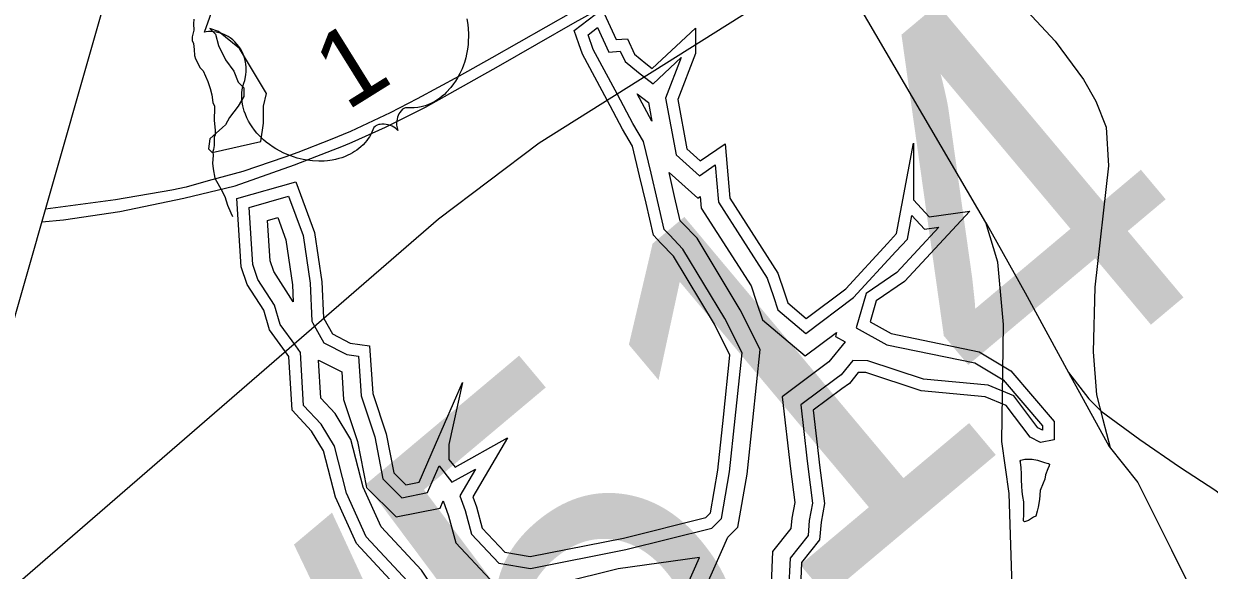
# Model space of a CAD drawing. Extents: x 2001466 to 31450019, y -30647475 to 847247.
# Drawn here: x 2004928 to 2011540, y 687543 to 690590 of the extents above; entities that cross this region are included whole.
import ezdxf

# ---------------------------------------------------------------- set-up
doc = ezdxf.new("R2010")
doc.units = 0
for name, color, linetype in [('Exist Boundary Political CountyLine', 7, 'Continuous'), ('Exist Hydrographic Buffer Line', 7, 'Continuous'), ('Exist Hydrographic Lake Shore', 7, 'Continuous'), ('Exist Hydrographic Misc Water Feature', 7, 'Continuous'), ('Exist Railroad Siding', 7, 'Continuous'), ('Exist Road Non-System Type 51', 7, 'Continuous'), ('Exist Road Primary US Divided Attributed', 7, 'Continuous'), ('Exist Road Primary US Shield CELL', 7, 'Continuous'), ('Exist Road Primary US Shield Number Label', 7, 'Continuous'), ('Exist Road Primary US Structure NCDOT Private Pedestrian Number Label', 7, 'Continuous'), ('Exist Utilities Electrical Transmission Line', 7, 'Continuous')]:
    doc.layers.add(name, color=color, linetype=linetype)

msp = doc.modelspace()

# ---------------------------------------------------------------- linework, layer by layer
at = {"layer": 'Exist Boundary Political CountyLine'}
msp.add_lwpolyline([(2025347, 667357.1), (2005827.3, 675323.1), (2003947.8, 676045.5), (2001465.7, 677002.8), (2006817.6, 695750.4), (2007499.4, 697710.6)], dxfattribs=at)
at = {"layer": 'Exist Hydrographic Buffer Line'}
for points in [[(2008075.7, 690528.6), (2008128.5, 690569.2), (2008190.6, 690432.1), (2008255.1, 690437.3)], [(2008239, 690195.2), (2008104.1, 690446.2), (2008075.7, 690528.6)], [(2008255.1, 690437.3), (2008281.8, 690378.6), (2008357.3, 690317.2), (2008437.5, 690254.8), (2008595.1, 690402.2)], [(2008595.1, 690402.2), (2008507.4, 690174), (2008566, 689858.1), (2008695.9, 689741.9), (2008783.8, 689802.2), (2008802.7, 689594.5), (2009074.6, 689170.5), (2009108.7, 689068.1)], [(2008462.4, 689604.5), (2008426.6, 689757.5), (2008384.9, 689932.5), (2008325.5, 690034.4), (2008239, 690195.2)], [(2008348.6, 690199.3), (2008411.7, 690150.2)], [(2008431.1, 690045.9), (2008348.6, 690199.3)], [(2008411.7, 690150.2), (2008431.1, 690045.9)], [(2008558.2, 689626.9), (2008526.8, 689761.1)], [(2008526.8, 689761.1), (2008687.8, 689617), (2008701, 689626), (2008706.9, 689561.6), (2008985.2, 689127.7), (2009015.4, 689037)], [(2006445.1, 688793.5), (2006358.9, 688913), (2006326.4, 689020.2), (2006233.9, 689164.3), (2006205.3, 689247.5), (2006184.6, 689566), (2006405.5, 689629.2), (2006486, 689409.5), (2006524.9, 689143.7), (2006534.4, 688931.1), (2006540.3, 688920.6)], [(2008529.6, 689412.1), (2008500.1, 689443.2), (2008462.4, 689604.5)], [(2008600.9, 689479.9), (2008589.8, 689491.6), (2008558.2, 689626.9)], [(2006431, 689039.5), (2006323.1, 689207.5), (2006302.7, 689267), (2006288, 689493.2), (2006344.6, 689509.4), (2006390.1, 689385.2), (2006426.8, 689134.3), (2006431, 689039.5)], [(2009792.5, 689319.3), (2009856.7, 689388.9), (2009881.4, 689520.9), (2009951.6, 689444.3), (2010031.8, 689455.4), (2009797.2, 689202.8), (2009625.7, 689085.2), (2009570.9, 688894.9), (2009742.2, 688800), (2010233, 688698.4), (2010389.3, 688604.4), (2010608.7, 688347.1), (2010608.7, 688323.8), (2010583.9, 688336.7), (2010448.9, 688515.8), (2010306.2, 688574.8), (2009945.9, 688608.5), (2009635.4, 688710.7), (2009551.8, 688712.4), (2009486.7, 688632.6), (2009459.3, 688612.2)], [(2008993.4, 688379.2), (2009034.7, 688772.7), (2008923.8, 688994.7), (2008682.9, 689393.5), (2008600.9, 689479.9)], [(2008895.6, 688389.5), (2008933.9, 688754.4), (2008837.5, 688947.1), (2008604.2, 689333.5), (2008529.6, 689412.1)], [(2009108.7, 689068.1), (2009133, 688995.4), (2009289.3, 688863.1), (2009556.4, 689063.5), (2009792.5, 689319.3)], [(2009015.4, 689037), (2009048.3, 688938.1), (2009285.6, 688737.3), (2009460.9, 688868.8)], [(2006540.3, 688920.6), (2006601.7, 688810.6), (2006729.3, 688745.3), (2006795.2, 688735.9), (2006809.3, 688514.6), (2006885.7, 688285.9), (2006930.7, 688053.1), (2007036.8, 687947.1), (2007179.9, 687975.5), (2007244.2, 688125), (2007316.4, 688033), (2007448, 688106.5), (2007361.1, 687958.3), (2007390.6, 687876), (2007425.7, 687744.5), (2007578.2, 687582.4), (2007753.5, 687553.2), (2008286.4, 687658.2), (2008766.4, 687777.3)], [(2009460.9, 688868.8), (2009454.6, 688846.8), (2009509.5, 688816.3)], [(2007273.3, 686710.6), (2007283.8, 686936), (2007182.8, 687103.6), (2007181.7, 687312), (2007068, 687482.5), (2006838.6, 687729.3), (2006728.4, 687972.7), (2006660.4, 688233.8), (2006586, 688357.4), (2006488.5, 688462.1), (2006471.8, 688756.5), (2006445.1, 688793.5)], [(2009509.5, 688816.3), (2009418.1, 688704.3)], [(2007370.8, 686687.9), (2007383.5, 686961.2), (2007281.1, 687131.2), (2007280, 687342.1), (2007145.5, 687543.7), (2006921.6, 687784.5), (2006821.6, 688005.7), (2006752.1, 688272.4), (2006665, 688417), (2006584.8, 688503.1), (2006572.7, 688714.9)], [(2006572.7, 688714.9), (2006699.1, 688650.2), (2006702.1, 688649.8), (2006711.9, 688495.5), (2006790.3, 688260.9), (2006839.8, 688004.8), (2007004.4, 687840.3), (2007249.8, 687889.1), (2007267, 687929.1), (2007296.6, 687846.7), (2007337, 687695.1), (2007529.2, 687490.8), (2007755, 687453.2), (2007821.6, 687466.3)], [(2009418.1, 688704.3), (2009157.4, 688510.2), (2009203.4, 688108.9)], [(2009459.3, 688612.2), (2009261.6, 688465.1), (2009295.8, 688167)], [(2008766.4, 687777.3), (2008819.5, 687830.8), (2008864.3, 688092), (2008895.6, 688389.5)], [(2008855.5, 687727.3), (2008911.2, 687783.6), (2008961.9, 688078.5), (2008993.4, 688379.2)], [(2009295.8, 688167), (2009301.1, 688120.8), (2009327.7, 687917.1), (2009309.1, 687819.2), (2009302.5, 687737.3), (2009201.6, 687610.3), (2009193.6, 687427.8), (2009069.6, 687280.4), (2009039.5, 686905.7), (2009174.5, 686832.2), (2009339.6, 686873.7), (2009537.5, 686976), (2009276.3, 686712.1)], [(2009203.4, 688108.9), (2009228.1, 687920), (2009211.5, 687832.4), (2009206.8, 687775.1), (2009104.6, 687646.5), (2009096.7, 687465.5), (2008974, 687319.7), (2008936.3, 686849.9), (2009155.8, 686730.3), (2009184.3, 686759.2)], [(2008035.5, 686448.5), (2008299.7, 686537.2), (2008317.5, 686549.6), (2008400.5, 686503.3), (2008694.4, 686506.9), (2008751.3, 687248), (2008693.2, 687333.1), (2008691.3, 687356.6), (2008855.5, 687727.3)], [(2007872.7, 686497.7), (2008255.1, 686626.1), (2008311.9, 686665.5), (2008425.6, 686602), (2008603.2, 686604.2), (2008650.6, 687221), (2008597.3, 687299), (2008591.1, 687373.5), (2008697.2, 687613), (2008244, 687550.5), (2007921.1, 687470.8), (2007903, 687302.8), (2007710, 687044.1), (2007676.1, 686975.3), (2007685.3, 686690.7), (2007790.7, 686532.2), (2007872.7, 686497.7)]]:
    msp.add_lwpolyline(points, dxfattribs=at)
at = {"layer": 'Exist Hydrographic Lake Shore'}
msp.add_line((2008023.6, 690478.5), (2007998.4, 690551.9), dxfattribs=at)
for points in [[(2007998.4, 690551.9), (2008154.1, 690671.8), (2008231.3, 690501.2), (2008295.8, 690506.4)], [(2005979.1, 689872.3), (2006249.7, 689932.4), (2006265.4, 690034.8), (2006265.4, 690129.3), (2006281.2, 690200.2), (2006131.6, 690452.3), (2006052.8, 690515.3), (2006013.5, 690546.8), (2005966.2, 690562.5), (2005997.7, 690531), (2006013.5, 690468), (2006052.8, 690389.3), (2006100.1, 690326.2), (2006123.7, 690263.2), (2006155.2, 690231.7), (2006155.2, 690184.5), (2006123.7, 690129.3), (2006076.5, 690066.3), (2006052.8, 690027), (2006037.1, 690011.2), (2005966.2, 689948.2), (2005958.4, 689893.1), (2005979.1, 689872.3)], [(2008295.8, 690506.4), (2008335.1, 690419.8), (2008398.1, 690368.6), (2008433.6, 690341), (2008673.7, 690565.5), (2008673.7, 690476.6)], [(2008181.2, 690164.2), (2008043.8, 690419.8), (2008023.6, 690478.5)], [(2008673.7, 690476.6), (2008673.7, 690423.7), (2008575.3, 690167.7), (2008626.5, 689892.1), (2008701.3, 689825.1), (2008839, 689919.6), (2008866.6, 689616.4), (2009134.3, 689199), (2009171, 689088.9)], [(2008398.5, 689589.6), (2008362.7, 689742.4), (2008323.3, 689907.8), (2008268.2, 690002.3), (2008181.2, 690164.2)], [(2009744.3, 689363.8), (2009795.7, 689419.5), (2009890.1, 689923.6), (2009890.1, 689608.5), (2009976.8, 689514), (2010205.1, 689545.5), (2009840.3, 689152.8), (2009682.3, 689044.4), (2009648.4, 688927), (2009765.3, 688862.3), (2010257.2, 688760.4), (2010432.3, 688655.1), (2010674.3, 688371.3), (2010674.3, 688269.6), (2010599.2, 688254.7), (2010540.4, 688285.4), (2010407.3, 688462), (2010290.2, 688510.4), (2009932.4, 688543.9), (2009624.2, 688645.3), (2009582.4, 688646.1), (2009532.4, 688584.8), (2009490, 688553.3)], [(2006387.3, 688761.4), (2006299.3, 688883.5), (2006266.3, 688992.4), (2006174.4, 689135.5), (2006140.4, 689234.5), (2006115.7, 689614.6), (2006446.1, 689709), (2006549.9, 689425.7), (2006590.3, 689149.9), (2006599.3, 688949.6), (2006601.1, 688946.4)], [(2008482, 689366.9), (2008440.2, 689410.9), (2008398.5, 689589.6)], [(2008830.3, 688396.4), (2008866.6, 688742.2), (2008780, 688915.5), (2008551.7, 689293.5), (2008482, 689366.9)], [(2009171, 689088.9), (2009189.4, 689033.6), (2009291.8, 688947), (2009512.2, 689112.4), (2009744.3, 689363.8)], [(2006601.1, 688946.4), (2006649.3, 688860), (2006749.4, 688808.8), (2006857.2, 688793.4), (2006874.3, 688527.3), (2006949.3, 688302.6), (2006991.4, 688085.3), (2007058.4, 688018.3), (2007133.2, 688033.1), (2007224.3, 688244.6), (2007374.6, 688588.6), (2007299.3, 688243), (2007299.3, 688161), (2007333.4, 688117.7), (2007626.5, 688281.4), (2007433.2, 687951.6), (2007453.3, 687895.5), (2007484.8, 687777.4), (2007610.8, 687643.5), (2007752.5, 687619.9), (2008272.2, 687722.3), (2008732.8, 687836.5)], [(2007208.3, 686725.7), (2007217.3, 686919.1), (2007117.3, 687085.2), (2007116.2, 687292), (2007016.4, 687441.7), (2006783.2, 687692.5), (2006666.3, 687950.8), (2006599.3, 688208.1), (2006533.3, 688317.7), (2006424.4, 688434.7), (2006407.4, 688733.7), (2006387.3, 688761.4)], [(2009490, 688553.3), (2009331.1, 688435), (2009360.6, 688178.3)], [(2008732.8, 687836.5), (2008758.3, 687862.3), (2008799.3, 688101), (2008830.3, 688396.4)], [(2009360.6, 688178.3), (2009366.3, 688128.8), (2009394.1, 687915.2), (2009374.3, 687810.4), (2009366.3, 687712.1), (2009266.2, 687586.2), (2009258.2, 687402.6), (2009133.3, 687254.3), (2009108.3, 686943), (2009183.4, 686902.1), (2009316.2, 686935.5), (2009658.3, 687112.3), (2009600.2, 686946.1), (2009337.6, 686680.8)]]:
    msp.add_lwpolyline(points, dxfattribs=at)
at = {"layer": 'Exist Hydrographic Misc Water Feature'}
for points in [[(2005876.3, 690614.7), (2005874.2, 690588.7), (2005876.3, 690554.7), (2005868.3, 690516.7), (2005868.3, 690496.7), (2005874.2, 690478.7), (2005878.3, 690446.7), (2005880.4, 690412.7), (2005886.3, 690394.7), (2005912.4, 690344.7), (2005928.4, 690326.8), (2005954.6, 690266.8), (2005968.6, 690228.8), (2005976.5, 690192.8), (2005982.5, 690150.8), (2005992.5, 690130.8), (2005992.5, 690102.8), (2005990.5, 690070.8), (2005990.7, 690052.8), (2005996.6, 689994.8), (2005996.6, 689970.9), (2005990.7, 689956.8), (2005990.7, 689934.8), (2005990.7, 689910.9), (2005986.8, 689888.9), (2005982.7, 689876.8), (2005984.5, 689854.8), (2005980.9, 689812.9), (2005984.8, 689780.9), (2005994.8, 689728.9), (2006002.8, 689712.9), (2006026.8, 689668.9), (2006048.9, 689626.9), (2006064.9, 689578.9), (2006083, 689534.9), (2006092.8, 689515)], [(2010623.2, 688050), (2010613.2, 688028), (2010597.2, 687988), (2010593.3, 687938.1), (2010585.3, 687894), (2010579.4, 687872), (2010571.4, 687844), (2010559.3, 687838), (2010531.4, 687820), (2010509.4, 687812), (2010503.3, 687818), (2010505.3, 687856), (2010505.3, 687924), (2010499.4, 687954), (2010495.3, 687982), (2010495.1, 688012), (2010493.2, 688046), (2010493.2, 688079.9), (2010491.2, 688114), (2010487.1, 688146), (2010485.2, 688150), (2010489.1, 688156), (2010511.3, 688162), (2010551.3, 688162), (2010581.2, 688156), (2010599.2, 688150), (2010621.2, 688144), (2010633.1, 688140), (2010643.1, 688138.1), (2010649.1, 688134.1), (2010647.2, 688124.1), (2010639.2, 688108), (2010627.1, 688074.1), (2010623.2, 688050)]]:
    msp.add_lwpolyline(points, dxfattribs=at)
at = {"layer": 'Exist Railroad Siding'}
msp.add_lwpolyline([(2011341.7, 684233.4), (2011117.4, 684718.9), (2010940.2, 685110.1), (2010778.8, 685481.6), (2010611.7, 685842.8), (2010555.2, 685974.6), (2010513, 686060.5), (2010484.6, 686140.5), (2010450.1, 686320.4), (2010445.8, 686394.3), (2010443.5, 686460.3), (2010439.3, 686516.2), (2010433, 686640.1), (2010453.7, 687196.4), (2010439.5, 687451.7), (2010423.7, 687970.2), (2010383.4, 688259.9), (2010392.1, 688912.3), (2010360.5, 689260), (2010292.6, 689481.3), (2009533.2, 690782.7)], dxfattribs=at)
at = {"layer": 'Exist Road Non-System Type 51'}
msp.add_line((2010753.8, 688644.6), (2010981.4, 688233.6), dxfattribs=at)
for points in [[(2009892.4, 691238.5), (2010009.8, 691093.7), (2010186.7, 690967.2), (2010445.8, 690745.9), (2010679.7, 690493), (2010837.7, 690278), (2010907.2, 690157.9), (2010964.1, 690012.5), (2010976.7, 689797.5), (2010900.9, 689120.9), (2010891.4, 688760.5), (2010910.4, 688520.3)], [(2010292.6, 689481.3), (2010512.2, 689089.3), (2010753.8, 688644.6)], [(2010753.8, 688644.6), (2010867.6, 688499.2), (2010937.1, 688429.6)], [(2010910.4, 688520.3), (2010945.6, 688383.6), (2010986.1, 688227.6)], [(2010937.1, 688429.6), (2011152, 688271.6), (2011373.2, 688119.8), (2011575.5, 687987), (2011727.1, 687860.6), (2011815.6, 687759.4), (2011897.8, 687601.3)], [(2010981.4, 688233.6), (2011140.9, 688032.4), (2011209.7, 687894.8), (2011329.1, 687655.9), (2011437.6, 687435.1), (2011444.8, 687319.2), (2011362.3, 687111.8), (2011247.7, 686976.4)]]:
    msp.add_lwpolyline(points, dxfattribs=at)
at = {"layer": 'Exist Road Primary US Divided Attributed'}
for points in [[(2009218.8, 691345.2), (2009097.1, 691276.8), (2008787.6, 691102.4), (2007989.7, 690656), (2007538.4, 690398.9), (2007356.2, 690297.9), (2007123.1, 690171.8), (2006972.1, 690093.6), (2006751.3, 689989.3), (2006636.5, 689942.4), (2006457.4, 689871.7), (2006383.9, 689845.7), (2006149.5, 689766.2), (2005956, 689713.1), (2005833.8, 689679.4), (2005754.2, 689661.7), (2005440.1, 689607.7), (2005049.3, 689555.9)], [(2005028.9, 689484.5), (2005149.8, 689495.6), (2005464.4, 689542.1), (2005820.9, 689617.8), (2006107.7, 689686.5), (2006439, 689803.7), (2006711.3, 689909.4), (2006760, 689930.2), (2006945.4, 690012.2), (2007168.2, 690125.5), (2007576.5, 690352.6), (2008003.9, 690598.5), (2008620.3, 690941.1), (2008823.7, 691054), (2009015.3, 691162.6), (2009248.4, 691292)]]:
    msp.add_lwpolyline(points, dxfattribs=at)
at = {"layer": 'Exist Road Primary US Shield CELL'}
msp.add_lwpolyline([(2007398.4, 690616.5), (2007404, 690585.4), (2007406.4, 690561.8), (2007408.1, 690533.5), (2007408.2, 690515.9), (2007407.5, 690496.5), (2007405.8, 690473.6), (2007402.9, 690448.5), (2007397.8, 690420.8), (2007392.9, 690399.6), (2007385.3, 690373.8), (2007380.3, 690358.9), (2007372.5, 690338.6), (2007360.8, 690312.7), (2007348.1, 690288.8), (2007336.6, 690269.7), (2007325.6, 690253.9), (2007310.9, 690234.5), (2007284.2, 690205.5), (2007274, 690195.8), (2007261.3, 690185), (2007249.1, 690175.6), (2007237, 690167), (2007220, 690156.4), (2007202.3, 690147.2), (2007184.8, 690139.5), (2007166, 690132.6), (2007145.4, 690127), (2007125.7, 690123.3), (2007104.9, 690121.2), (2007067.2, 690121.4), (2007056.9, 690120.7), (2007051.8, 690119.1), (2007041, 690113.1), (2007032.5, 690105), (2007024.9, 690094.7), (2007020.9, 690087.7), (2007016.1, 690077.4), (2007013, 690068.6), (2007009.9, 690056.9), (2007008.5, 690047.7), (2007007.4, 690040.7), (2007007.3, 690023.9), (2007008.1, 690016.6), (2007009.9, 690007.4), (2007014.1, 689995.1), (2007002.2, 690006.6), (2006992.5, 690013.1), (2006983.1, 690018), (2006974, 690021.8), (2006960.9, 690025.8), (2006950, 690028.1), (2006937.5, 690029.7), (2006925.5, 690029.5), (2006916.2, 690028.8), (2006908.2, 690027.2), (2006899.2, 690024.3), (2006892.4, 690020.8), (2006887.2, 690017.3), (2006881, 690011.1), (2006875.5, 689997.9), (2006870.2, 689985.6), (2006863.9, 689972.9), (2006855.8, 689958.9), (2006849.5, 689949.3), (2006841.5, 689938.6), (2006831.7, 689926.7), (2006820.5, 689914.9), (2006808.3, 689903.6), (2006797.4, 689894.1), (2006785.1, 689884.8), (2006773.6, 689877.1), (2006761.3, 689869.6), (2006749.3, 689863.4), (2006735.3, 689856.3), (2006717.2, 689848.5), (2006701.7, 689843), (2006684.8, 689837.9), (2006667.1, 689833.3), (2006647.4, 689829.5), (2006622.2, 689825.8), (2006604, 689824.3), (2006574.4, 689823.2), (2006537.9, 689825), (2006508.9, 689828.6), (2006486.8, 689832.6), (2006452.9, 689840.8), (2006432.1, 689847), (2006397.5, 689859.9), (2006374.1, 689870.2), (2006358, 689878.4), (2006333.2, 689892.3), (2006318.5, 689901.6), (2006298.2, 689915.8), (2006280.7, 689929.4), (2006264.9, 689942.8), (2006255.3, 689951.7), (2006239.5, 689967.9), (2006228.7, 689979.6), (2006214.9, 689996.3), (2006201.6, 690014.6), (2006190.4, 690032.1), (2006181.6, 690047.1), (2006172.6, 690065.3), (2006164.2, 690085.3), (2006158, 690103.1), (2006154.1, 690116.3), (2006150.3, 690132.9), (2006147, 690151.8), (2006145.2, 690170.7), (2006144.6, 690187), (2006145.2, 690205.3), (2006146.9, 690221.6), (2006150.5, 690240.6), (2006155.2, 690258.9), (2006160.5, 690274.2), (2006165.4, 690294.5), (2006167.3, 690306), (2006168.7, 690321.4), (2006169, 690335), (2006168.7, 690346.8), (2006167.3, 690363.7), (2006165.4, 690375.8), (2006161.3, 690393.6), (2006157.4, 690405.5), (2006151.7, 690420.4), (2006145.5, 690433.9), (2006136.5, 690449.9), (2006128, 690462.6), (2006117, 690476.6), (2006105.1, 690489.3), (2006093.8, 690499.8), (2006079.4, 690510.9), (2006067.9, 690518.4), (2006050.6, 690527.5), (2006033, 690535), (2006016.6, 690539.9), (2006001, 690543.5), (2005987.2, 690545), (2005974.4, 690545.8), (2005959.1, 690545.6), (2005945.1, 690544.2), (2005936.7, 690542.7), (2006046.7, 690852.6)], dxfattribs=at)
at = {"layer": 'Exist Utilities Electrical Transmission Line'}
msp.add_lwpolyline([(2013834, 693635.4), (2009903.7, 691245.5), (2007802.8, 689924.1), (2007241.9, 689500.7), (2004309.3, 686963.9)], dxfattribs=at)

# ---------------------------------------------------------------- texts
at = {"layer": 'Exist Road Primary US Shield Number Label'}
msp.add_text('1', height=425, rotation=31.91803, dxfattribs=at).set_placement((2006728, 690100.5))
at = {"layer": 'Exist Road Primary US Structure NCDOT Private Pedestrian Number Label'}
msp.add_text('W514', height=2132.54, rotation=40, dxfattribs=at).set_placement((2005963.9, 684506.5))

doc.saveas('drawing.dxf')
